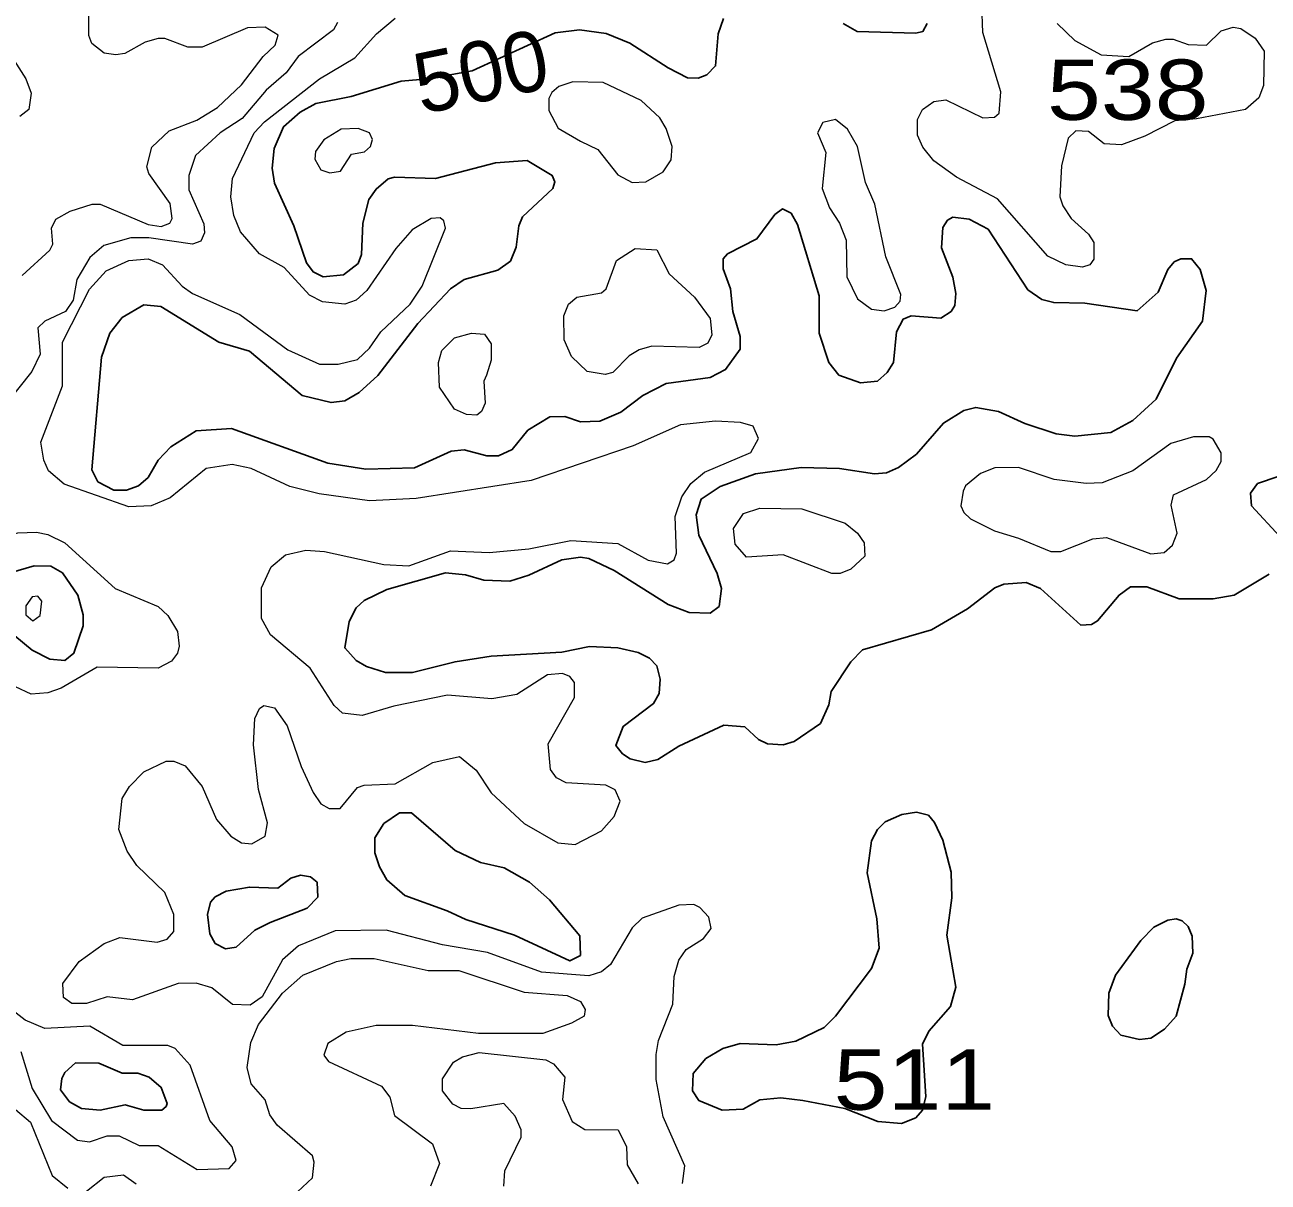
# Model space of a CAD drawing. Extents: x 577 to 602.9, y 7483.8 to 7511.6.
# Drawn here: x 593.545 to 595.194, y 7502.926 to 7504.461 of the extents above; entities that cross this region are included whole.
import ezdxf
from ezdxf.enums import TextEntityAlignment as Align

# ---------------------------------------------------------------- set-up
doc = ezdxf.new("R2010")
doc.units = 0
doc.header["$LTSCALE"] = 0.032
doc.layers.add('1', color=7, linetype='Continuous', lineweight=25)
doc.layers.add('2', color=7, linetype='Continuous', lineweight=13)
doc.layers.add('61', color=7, linetype='Continuous')

msp = doc.modelspace()

# ---------------------------------------------------------------- linework, layer by layer
at = {"layer": '1'}
for points in [[(594.2482, 7504.4499), (594.2803, 7504.4542), (594.316, 7504.4492), (594.3474, 7504.4363), (594.398, 7504.4035), (594.4237, 7504.3906), (594.438, 7504.3899), (594.4494, 7504.3942), (594.4608, 7504.4063), (594.4645, 7504.4489), (594.4712, 7504.4693)], [(594.6301, 7504.4623), (594.6484, 7504.452), (594.7263, 7504.4496), (594.7359, 7504.452), (594.7414, 7504.4623)], [(593.9017, 7504.1943), (593.8763, 7504.2508), (593.8731, 7504.2707), (593.8755, 7504.2969), (593.8882, 7504.3255), (593.91, 7504.3448), (593.9307, 7504.3562), (593.9778, 7504.3655), (594.0442, 7504.3862), (594.0795, 7504.3891), (594.1381, 7504.3998), (594.2482, 7504.4499)], [(594.875, 7504.1092), (594.8225, 7504.1896), (594.7971, 7504.2031), (594.7756, 7504.2055), (594.7685, 7504.2015), (594.7621, 7504.1919), (594.7605, 7504.1649), (594.7756, 7504.1259), (594.7796, 7504.1045), (594.778, 7504.0886), (594.7732, 7504.0806), (594.7597, 7504.0719), (594.72, 7504.075), (594.7096, 7504.0703), (594.7009, 7504.0536), (594.6969, 7504.013), (594.6882, 7503.9995), (594.6754, 7503.9884), (594.6532, 7503.986), (594.6245, 7503.9963), (594.611, 7504.013), (594.5983, 7504.052), (594.5983, 7504.1013), (594.5697, 7504.1959), (594.5609, 7504.211), (594.5498, 7504.2166), (594.5395, 7504.2094), (594.5156, 7504.1768), (594.4766, 7504.157), (594.4711, 7504.1506), (594.4711, 7504.1371), (594.4806, 7504.1108), (594.4838, 7504.0806), (594.4933, 7504.0472), (594.4933, 7504.0305), (594.4742, 7504.0035), (594.4536, 7503.9931), (594.3955, 7503.9852), (594.3645, 7503.9693), (594.3351, 7503.947), (594.3073, 7503.9351), (594.2818, 7503.9343), (594.2611, 7503.9415), (594.2413, 7503.9407), (594.2118, 7503.9232), (594.1912, 7503.8977), (594.1729, 7503.889), (594.1578, 7503.889), (594.1276, 7503.8969), (594.1101, 7503.8953), (594.0616, 7503.8731), (593.9971, 7503.8715), (593.947, 7503.8794), (593.819, 7503.9256), (593.7721, 7503.9224), (593.7387, 7503.9009), (593.722, 7503.8834), (593.7085, 7503.8604), (593.6958, 7503.8492), (593.6799, 7503.8437), (593.6632, 7503.8437), (593.6417, 7503.8548), (593.6337, 7503.8707), (593.6465, 7504.0202), (593.6576, 7504.052), (593.6743, 7504.0727), (593.7029, 7504.0894), (593.7252, 7504.087), (593.8023, 7504.0401), (593.8429, 7504.0281), (593.9129, 7503.9693), (593.951, 7503.9597), (593.9693, 7503.9621), (593.9884, 7503.9733), (594.013, 7503.9955), (594.0663, 7504.0647), (594.1093, 7504.1108), (594.1276, 7504.1228), (594.1721, 7504.1355), (594.1888, 7504.1474), (594.1967, 7504.1657), (594.1999, 7504.1943), (594.2047, 7504.2063), (594.2452, 7504.2436), (594.2476, 7504.2524), (594.2444, 7504.2611), (594.211, 7504.281), (594.1689, 7504.2778), (594.0894, 7504.2571), (594.0353, 7504.2587), (594.0266, 7504.2564), (594.0107, 7504.2428), (594.0011, 7504.2293), (593.9932, 7504.1975), (593.9916, 7504.1562), (593.9868, 7504.1442), (593.9677, 7504.1291), (593.9407, 7504.1267), (593.9272, 7504.1331), (593.9184, 7504.145), (593.9017, 7504.1943)], [(595.0754, 7503.6997), (595.0325, 7503.7156), (595.011, 7503.7156), (594.9959, 7503.7045), (594.9673, 7503.6703), (594.9593, 7503.6655), (594.945, 7503.6647), (594.8917, 7503.7132), (594.8726, 7503.7212), (594.8432, 7503.7188), (594.8313, 7503.714), (594.7947, 7503.6862), (594.747, 7503.6584), (594.6555, 7503.6321), (594.6404, 7503.6162), (594.6142, 7503.5765), (594.611, 7503.559), (594.5999, 7503.5343), (594.5649, 7503.5105), (594.5506, 7503.5057), (594.5299, 7503.5073), (594.518, 7503.5129), (594.4997, 7503.5296), (594.4719, 7503.5319), (594.4122, 7503.5041), (594.3844, 7503.4866), (594.3677, 7503.4826), (594.3478, 7503.4874), (594.3375, 7503.4938), (594.3287, 7503.5049), (594.3383, 7503.5304), (594.3788, 7503.5606), (594.386, 7503.5741), (594.3876, 7503.5932), (594.3828, 7503.6107), (594.3733, 7503.621), (594.3582, 7503.6282), (594.3311, 7503.6345), (594.2937, 7503.6361), (594.2572, 7503.629), (594.1633, 7503.6234), (594.1156, 7503.6162), (594.0592, 7503.6019), (594.0234, 7503.6019), (593.9979, 7503.6099), (593.9844, 7503.6178), (593.9693, 7503.6345), (593.9749, 7503.6695), (593.9844, 7503.6878), (593.9948, 7503.6973), (594.025, 7503.7117), (594.1029, 7503.7339), (594.1291, 7503.7315), (594.1538, 7503.7244), (594.188, 7503.7228), (594.2134, 7503.7307), (594.2572, 7503.7514), (594.2818, 7503.7546), (594.2929, 7503.753), (594.3263, 7503.7371), (594.3979, 7503.6918), (594.4257, 7503.6814), (594.4536, 7503.6806), (594.4655, 7503.6894), (594.4687, 7503.7132), (594.4631, 7503.7331), (594.4385, 7503.784), (594.4353, 7503.8111), (594.4416, 7503.8317), (594.4671, 7503.8484), (594.514, 7503.8651), (594.5744, 7503.8739), (594.6253, 7503.8723), (594.6715, 7503.8651), (594.6874, 7503.8667), (594.7033, 7503.8739), (594.7271, 7503.8914), (594.7629, 7503.9327), (594.7899, 7503.9494), (594.8058, 7503.9534), (594.8361, 7503.9478), (594.871, 7503.9319), (594.9124, 7503.9184), (594.937, 7503.9152), (594.9848, 7503.92), (595.0142, 7503.9359), (595.0452, 7503.9645), (595.0722, 7504.0186), (595.1064, 7504.0679), (595.1112, 7504.1084), (595.1032, 7504.1363), (595.0921, 7504.1506), (595.0778, 7504.1506), (595.069, 7504.1466), (595.0603, 7504.1363), (595.0476, 7504.1061), (595.0197, 7504.0814), (594.9506, 7504.0917), (594.9092, 7504.0925), (594.8933, 7504.0965), (594.875, 7504.1092)], [(595.2066, 7503.8619), (595.1796, 7503.8524), (595.17, 7503.8397), (595.1716, 7503.823), (595.209, 7503.7824)], [(595.1947, 7503.7323), (595.1486, 7503.7045), (595.1207, 7503.6997), (595.0754, 7503.6997)]]:
    msp.add_lwpolyline(points, dxfattribs=at)
for points in [[(593.5155, 7503.6727), (593.532, 7503.6504), (593.555, 7503.6313), (593.5781, 7503.6194), (593.598, 7503.6178), (593.6099, 7503.6274), (593.6226, 7503.6639), (593.6226, 7503.6783), (593.6155, 7503.7045), (593.5948, 7503.7339), (593.5797, 7503.7427), (593.5574, 7503.7435), (593.5256, 7503.7339), (593.5113, 7503.718), (593.5097, 7503.7013)], [(594.1051, 7503.2857), (594.1299, 7503.2743), (594.1943, 7503.2536), (594.2675, 7503.2194), (594.2818, 7503.2266), (594.281, 7503.2528), (594.2405, 7503.3005), (594.2142, 7503.3236), (594.1808, 7503.3427), (594.149, 7503.3498), (594.1156, 7503.3658), (594.0576, 7503.4158), (594.0417, 7503.4158), (594.021, 7503.4015), (594.0091, 7503.3825), (594.0091, 7503.3626), (594.0154, 7503.3443), (594.025, 7503.3268), (594.0488, 7503.3061)], [(594.4973, 7503.0229), (594.5197, 7503.035), (594.5474, 7503.0377), (594.5765, 7503.0344), (594.6323, 7503.0238), (594.6762, 7503.0063), (594.7072, 7503.0039), (594.7263, 7503.0111), (594.7351, 7503.0214), (594.7398, 7503.0397), (594.7351, 7503.1089), (594.7438, 7503.1264), (594.7724, 7503.159), (594.7796, 7503.1845), (594.7677, 7503.2536), (594.774, 7503.3029), (594.7732, 7503.3371), (594.7621, 7503.3793), (594.751, 7503.4031), (594.743, 7503.4127), (594.7271, 7503.4166), (594.708, 7503.4135), (594.6858, 7503.4039), (594.6754, 7503.3936), (594.6675, 7503.3785), (594.6619, 7503.3363), (594.6746, 7503.2751), (594.6778, 7503.2361), (594.6675, 7503.2091), (594.6198, 7503.1463), (594.6047, 7503.1312), (594.5673, 7503.1129), (594.541, 7503.1081), (594.4933, 7503.1097), (594.4703, 7503.1033), (594.448, 7503.0898), (594.4313, 7503.0699), (594.4305, 7503.0469), (594.4385, 7503.0342), (594.4695, 7503.0214)], [(593.8703, 7503.2704), (593.9192, 7503.2894), (593.9335, 7503.3037), (593.9327, 7503.3236), (593.924, 7503.3308), (593.9105, 7503.3332), (593.8977, 7503.3292), (593.8803, 7503.3157), (593.8429, 7503.3172), (593.8119, 7503.3117), (593.7976, 7503.3045), (593.7912, 7503.2974), (593.7872, 7503.2807), (593.7904, 7503.2552), (593.7976, 7503.2425), (593.8111, 7503.2353), (593.8254, 7503.2377), (593.85, 7503.26)], [(595.0831, 7503.1884), (595.0857, 7503.2083), (595.0937, 7503.2298), (595.0929, 7503.252), (595.0873, 7503.2648), (595.0794, 7503.2727), (595.0714, 7503.2751), (595.0603, 7503.2735), (595.042, 7503.264), (595.0245, 7503.2465), (594.9911, 7503.2004), (594.9824, 7503.1765), (594.9816, 7503.1471), (594.9871, 7503.1328), (594.9983, 7503.1208), (595.0229, 7503.1153), (595.038, 7503.1169), (595.0563, 7503.1288), (595.0714, 7503.1463)], [(593.6431, 7503.0839), (593.6743, 7503.0707), (593.695, 7503.0707), (593.7101, 7503.0652), (593.726, 7503.0517), (593.7339, 7503.0302), (593.7323, 7503.0262), (593.7268, 7503.0214), (593.7029, 7503.0214), (593.6783, 7503.0286), (593.6449, 7503.0214), (593.6202, 7503.0238), (593.6043, 7503.0326), (593.5924, 7503.0485), (593.594, 7503.0636), (593.598, 7503.0715), (593.6123, 7503.0843)]]:
    msp.add_lwpolyline(points, close=True, dxfattribs=at)
at = {"layer": '2'}
for points in [[(594.914, 7504.4623), (594.937, 7504.44), (594.972, 7504.421), (595.0086, 7504.4186), (595.0404, 7504.4369), (595.0579, 7504.4416), (595.0674, 7504.4416), (595.0873, 7504.4345), (595.112, 7504.4337), (595.1311, 7504.4528), (595.147, 7504.4575), (595.1573, 7504.4559), (595.1764, 7504.4432), (595.1883, 7504.4257), (595.1875, 7504.3804), (595.1812, 7504.3637), (595.1637, 7504.3486), (595.0985, 7504.3359), (595.0698, 7504.3335), (595.0302, 7504.3132), (594.9993, 7504.3017), (594.9763, 7504.3029), (594.9553, 7504.3192), (594.9386, 7504.32), (594.9283, 7504.3104), (594.9195, 7504.2738), (594.9172, 7504.2325), (594.9211, 7504.2206), (594.9323, 7504.2039), (594.9553, 7504.1832), (594.9625, 7504.1721), (594.9625, 7504.1498), (594.9569, 7504.1426), (594.9474, 7504.1395), (594.9251, 7504.1426), (594.9013, 7504.1538), (594.8345, 7504.2301), (594.7804, 7504.2587), (594.7502, 7504.2802), (594.7359, 7504.2985), (594.7287, 7504.3144), (594.7287, 7504.3351), (594.7351, 7504.3486), (594.7502, 7504.3589), (594.7661, 7504.3613), (594.8154, 7504.3375), (594.8305, 7504.3383), (594.8368, 7504.3438), (594.8392, 7504.3717), (594.8154, 7504.4504), (594.8138, 7504.487)], [(593.9598, 7504.4639), (593.9542, 7504.4543), (593.9073, 7504.4186), (593.8914, 7504.3971), (593.8651, 7504.374), (593.8333, 7504.3367), (593.8039, 7504.3176), (593.7713, 7504.2874), (593.7626, 7504.2611), (593.7626, 7504.242), (593.7824, 7504.1967), (593.7832, 7504.1848), (593.7785, 7504.1737), (593.7673, 7504.1697), (593.7093, 7504.1784), (593.6854, 7504.1784), (593.6497, 7504.1681), (593.6314, 7504.1522), (593.6139, 7504.1228), (593.6091, 7504.0957), (593.5988, 7504.0806), (593.5717, 7504.0679), (593.5622, 7504.0591), (593.5654, 7504.0242), (593.5542, 7504.0011), (593.5216, 7503.9597)], [(593.5415, 7504.1283), (593.5781, 7504.1617), (593.5821, 7504.1697), (593.5805, 7504.1911), (593.586, 7504.2031), (593.6051, 7504.2134), (593.6345, 7504.223), (593.6449, 7504.223), (593.7085, 7504.1959), (593.726, 7504.1935), (593.7371, 7504.1975), (593.7403, 7504.2039), (593.7379, 7504.2237), (593.7093, 7504.2635), (593.7069, 7504.2723), (593.7133, 7504.2985), (593.7363, 7504.32), (593.7729, 7504.3343), (593.8007, 7504.351), (593.8325, 7504.3812), (593.8612, 7504.4186), (593.8771, 7504.4337), (593.881, 7504.4472), (593.8636, 7504.4575), (593.8405, 7504.4567), (593.7801, 7504.4313), (593.761, 7504.4313), (593.7308, 7504.4424), (593.722, 7504.4424), (593.7045, 7504.4377), (593.6775, 7504.4225), (593.6656, 7504.421), (593.6504, 7504.4233), (593.6337, 7504.4361), (593.6298, 7504.4464), (593.6298, 7504.4726)], [(593.8588, 7503.6735), (593.8588, 7503.714), (593.8715, 7503.7419), (593.8906, 7503.7578), (593.9176, 7503.7641), (593.9423, 7503.7625), (594.021, 7503.7451), (594.0544, 7503.7435), (594.1093, 7503.7633), (594.1609, 7503.761), (594.2134, 7503.7657), (594.2691, 7503.7769), (594.3311, 7503.7729), (594.3717, 7503.7506), (594.3971, 7503.7458), (594.4059, 7503.7514), (594.409, 7503.7602), (594.4075, 7503.8087), (594.4162, 7503.8349), (594.4281, 7503.8524), (594.4464, 7503.8675), (594.5076, 7503.8937), (594.518, 7503.912), (594.5108, 7503.9287), (594.4941, 7503.9335), (594.4607, 7503.9351), (594.4146, 7503.9303), (594.3518, 7503.9025), (594.2166, 7503.8564), (594.0639, 7503.8325), (594.0019, 7503.8293), (593.9351, 7503.8389), (593.8962, 7503.8484), (593.8453, 7503.8723), (593.8198, 7503.8778), (593.7856, 7503.8723), (593.7379, 7503.8333), (593.7125, 7503.823), (593.683, 7503.8214), (593.5972, 7503.8516), (593.5765, 7503.8691), (593.5701, 7503.8834), (593.5662, 7503.9073), (593.5948, 7503.982), (593.5948, 7504.0401), (593.6306, 7504.11), (593.6528, 7504.1347), (593.683, 7504.1482), (593.7085, 7504.1506), (593.7276, 7504.1426), (593.7538, 7504.114), (593.7673, 7504.1045), (593.8302, 7504.0766), (593.8938, 7504.0297), (593.9359, 7504.0106), (593.9606, 7504.0106), (593.986, 7504.017), (594.0019, 7504.0321), (594.017, 7504.0536), (594.056, 7504.0902), (594.0719, 7504.114), (594.1029, 7504.1911), (594.1005, 7504.2007), (594.0957, 7504.2047), (594.0838, 7504.2039), (594.0584, 7504.1888), (594.0369, 7504.1641), (593.9987, 7504.1084), (593.9844, 7504.0957), (593.9693, 7504.0902), (593.9399, 7504.0933), (593.9224, 7504.1021), (593.889, 7504.1387), (593.8564, 7504.157), (593.831, 7504.1864), (593.8222, 7504.2078), (593.8182, 7504.2325), (593.8206, 7504.2571), (593.8492, 7504.3176), (593.8628, 7504.3319), (593.9359, 7504.3891), (593.9828, 7504.417), (594.0115, 7504.4488), (594.0361, 7504.4695)], [(593.5216, 7504.4281), (593.5463, 7504.3891), (593.5534, 7504.3701), (593.5503, 7504.3486), (593.5383, 7504.339)], [(594.4218, 7503.2345), (594.4448, 7503.2489), (594.4552, 7503.2624), (594.452, 7503.2775), (594.4401, 7503.2902), (594.4321, 7503.2942), (594.4122, 7503.2934), (594.3637, 7503.2759), (594.3502, 7503.2632), (594.3216, 7503.2147), (594.3096, 7503.2051), (594.2929, 7503.1996), (594.2301, 7503.2043), (594.1586, 7503.2306), (594.0989, 7503.2409), (594.0242, 7503.26), (593.9566, 7503.2592), (593.9081, 7503.2393), (593.8866, 7503.221), (593.8596, 7503.1717), (593.8437, 7503.1606), (593.8206, 7503.1614), (593.7928, 7503.1837), (593.7721, 7503.19), (593.7483, 7503.1892), (593.6878, 7503.1678), (593.6544, 7503.1717), (593.6266, 7503.163), (593.6075, 7503.163), (593.5964, 7503.1709), (593.5956, 7503.1892), (593.617, 7503.2186), (593.6504, 7503.2425), (593.6711, 7503.2505), (593.7204, 7503.2441), (593.7339, 7503.2481), (593.7427, 7503.2584), (593.7427, 7503.2807), (593.7308, 7503.3101), (593.6934, 7503.3459), (593.6807, 7503.365), (593.6695, 7503.3936), (593.6743, 7503.4349), (593.6838, 7503.4508), (593.7029, 7503.4699), (593.7323, 7503.4842), (593.7427, 7503.4842), (593.7578, 7503.4779), (593.7801, 7503.4508), (593.7991, 7503.4071), (593.8182, 7503.3848), (593.8325, 7503.3761), (593.8461, 7503.3745), (593.8636, 7503.3848), (593.8667, 7503.4023), (593.8548, 7503.4469), (593.8484, 7503.5057), (593.85, 7503.5407), (593.8564, 7503.5542), (593.862, 7503.5582), (593.8763, 7503.555), (593.893, 7503.5311), (593.9113, 7503.4771), (593.9272, 7503.4429), (593.9375, 7503.4278), (593.9486, 7503.4214), (593.963, 7503.4214), (593.986, 7503.4492), (593.9948, 7503.4524), (594.0361, 7503.454), (594.0862, 7503.4826), (594.1212, 7503.4906), (594.1435, 7503.4723), (594.1633, 7503.4421), (594.2071, 7503.4015), (594.2516, 7503.3761), (594.2747, 7503.3737), (594.3096, 7503.392), (594.3263, 7503.4111), (594.3343, 7503.431), (594.3279, 7503.4461), (594.3152, 7503.4524), (594.2627, 7503.4556), (594.25, 7503.462), (594.2421, 7503.4731), (594.2389, 7503.5073), (594.2739, 7503.5685), (594.2739, 7503.5884), (594.2675, 7503.5964), (594.258, 7503.6003), (594.2381, 7503.5987), (594.1975, 7503.5725), (594.1641, 7503.5669), (594.1053, 7503.5717), (594.0345, 7503.5574), (593.9924, 7503.5447), (593.9661, 7503.5478), (593.955, 7503.5582), (593.9232, 7503.6075), (593.8707, 7503.652), (593.8588, 7503.6735)], [(593.9065, 7502.9133), (593.9264, 7502.9316), (593.9288, 7502.9523), (593.9264, 7502.961), (593.8795, 7503.0016), (593.8699, 7503.0151), (593.8636, 7503.035), (593.8453, 7503.0564), (593.8397, 7503.0779), (593.8445, 7503.1113), (593.8548, 7503.1352), (593.8866, 7503.1765), (593.9136, 7503.2004), (593.9582, 7503.2186), (593.9773, 7503.2226), (594.0083, 7503.2226), (594.0798, 7503.2067), (594.1204, 7503.2067), (594.2071, 7503.1781), (594.2643, 7503.1733), (594.2818, 7503.1654), (594.2882, 7503.155), (594.2866, 7503.1463), (594.2699, 7503.1367), (594.2317, 7503.1232), (594.1466, 7503.1232), (594.0592, 7503.1336), (594.0107, 7503.1336), (593.9709, 7503.1248), (593.947, 7503.1097), (593.9415, 7503.0946), (593.9478, 7503.0859), (594.0178, 7503.0532), (594.0289, 7503.0389), (594.0353, 7503.0143), (594.0854, 7502.9769), (594.0949, 7502.9507), (594.083, 7502.9205)], [(594.417, 7502.9244), (594.4202, 7502.9475), (594.3916, 7503.0127), (594.382, 7503.062), (594.382, 7503.0954), (594.3852, 7503.1137), (594.4043, 7503.1622), (594.4059, 7503.1988), (594.4122, 7503.2202), (594.4218, 7503.2345)], [(593.5399, 7503.0994), (593.555, 7503.0501), (593.5805, 7503.0079), (593.6147, 7502.9817), (593.6306, 7502.9793), (593.6544, 7502.9872), (593.6703, 7502.9872), (593.6966, 7502.9745), (593.722, 7502.9745), (593.7737, 7502.9427), (593.8158, 7502.9443), (593.8254, 7502.9546), (593.8198, 7502.9729), (593.7904, 7503.0079), (593.7642, 7503.0811), (593.7443, 7503.1033), (593.7347, 7503.1073), (593.6751, 7503.1073), (593.6314, 7503.1328), (593.5717, 7503.1296), (593.5455, 7503.1407), (593.52, 7503.1606)], [(594.18, 7502.9205), (594.1816, 7502.9411), (594.2031, 7502.9857), (594.2031, 7502.9952), (594.1951, 7503.0135), (594.18, 7503.0302), (594.1363, 7503.023), (594.1236, 7503.0238), (594.1124, 7503.0294), (594.0989, 7503.0469), (594.0989, 7503.0628), (594.1132, 7503.0851), (594.1252, 7503.0922), (594.1474, 7503.0978), (594.2357, 7503.0882), (594.246, 7503.0827), (594.2611, 7503.0652), (594.258, 7503.0358), (594.2707, 7503.0063), (594.2874, 7502.996), (594.3319, 7502.9952), (594.343, 7502.9729), (594.3438, 7502.9491), (594.3582, 7502.9236)], [(593.5328, 7503.0222), (593.5526, 7503.0055), (593.5813, 7502.9348), (593.6019, 7502.9181)], [(593.6266, 7502.9141), (593.6504, 7502.9324), (593.6759, 7502.9356), (593.6926, 7502.9236)]]:
    msp.add_lwpolyline(points, dxfattribs=at)
for points in [[(594.2818, 7504.3064), (594.3049, 7504.2953), (594.3311, 7504.2619), (594.3502, 7504.2516), (594.3685, 7504.2524), (594.3916, 7504.2659), (594.4019, 7504.2818), (594.4035, 7504.2993), (594.3955, 7504.3231), (594.3868, 7504.3375), (594.3621, 7504.3605), (594.312, 7504.3844), (594.2715, 7504.3852), (594.2532, 7504.3788), (594.2436, 7504.3709), (594.2397, 7504.3629), (594.2397, 7504.347), (594.2524, 7504.3239)], [(594.6253, 7504.1975), (594.6341, 7504.1752), (594.6349, 7504.1267), (594.6492, 7504.0973), (594.6675, 7504.0838), (594.6842, 7504.0814), (594.6985, 7504.0862), (594.7056, 7504.0941), (594.7064, 7504.1029), (594.6866, 7504.153), (594.6722, 7504.223), (594.6595, 7504.2516), (594.6492, 7504.2993), (594.6357, 7504.3223), (594.6198, 7504.3351), (594.6031, 7504.3311), (594.5959, 7504.3176), (594.607, 7504.2913), (594.6023, 7504.2436), (594.6118, 7504.2182)], [(594.0019, 7504.3176), (593.9868, 7504.3231), (593.9645, 7504.3223), (593.9415, 7504.308), (593.9303, 7504.2929), (593.9296, 7504.2826), (593.9375, 7504.2683), (593.9494, 7504.2643), (593.9637, 7504.2667), (593.9781, 7504.289), (593.9956, 7504.2921), (594.0035, 7504.2993), (594.0059, 7504.3088)], [(594.3295, 7504.1482), (594.3542, 7504.1641), (594.3828, 7504.1625), (594.3995, 7504.1307), (594.4329, 7504.0997), (594.4536, 7504.0711), (594.456, 7504.0496), (594.4504, 7504.0385), (594.4393, 7504.0329), (594.3764, 7504.0345), (594.3597, 7504.0297), (594.3462, 7504.0218), (594.3248, 7503.9995), (594.3144, 7503.9971), (594.2906, 7504.0011), (594.2699, 7504.021), (594.2603, 7504.0432), (594.2596, 7504.075), (594.2659, 7504.0902), (594.277, 7504.0997), (594.3096, 7504.1053), (594.316, 7504.1108)], [(594.157, 7503.9963), (594.1538, 7503.9884), (594.1554, 7503.959), (594.1506, 7503.9478), (594.1443, 7503.9431), (594.1307, 7503.9438), (594.1148, 7503.951), (594.0949, 7503.9804), (594.0934, 7504.013), (594.0981, 7504.0289), (594.1148, 7504.0456), (594.1371, 7504.052), (594.1546, 7504.0504), (594.1633, 7504.0377), (594.1633, 7504.0162)], [(594.8623, 7503.78), (594.9052, 7503.7625), (594.9188, 7503.7625), (594.9609, 7503.7792), (594.9792, 7503.7808), (595.038, 7503.7594), (595.0555, 7503.761), (595.0667, 7503.7705), (595.073, 7503.7864), (595.0651, 7503.8238), (595.0682, 7503.8373), (595.112, 7503.858), (595.1247, 7503.8699), (595.1311, 7503.8818), (595.1311, 7503.893), (595.1207, 7503.9112), (595.1152, 7503.9144), (595.0945, 7503.9144), (595.0643, 7503.9057), (595.0142, 7503.8691), (594.9736, 7503.8532), (594.9521, 7503.8524), (594.91, 7503.858), (594.8623, 7503.8739), (594.8313, 7503.8731), (594.8122, 7503.8659), (594.7923, 7503.8492), (594.7891, 7503.8421), (594.786, 7503.823), (594.7899, 7503.8142), (594.7987, 7503.8055), (594.8305, 7503.7896)], [(594.6325, 7503.7999), (594.6492, 7503.7864), (594.6579, 7503.7737), (594.6587, 7503.7562), (594.6404, 7503.7387), (594.6261, 7503.7331), (594.615, 7503.7331), (594.5506, 7503.7578), (594.5021, 7503.7546), (594.487, 7503.7721), (594.4846, 7503.7928), (594.4981, 7503.8126), (594.5196, 7503.8198), (594.5752, 7503.819)], [(593.5041, 7503.6552), (593.4755, 7503.7061), (593.4715, 7503.7164), (593.4731, 7503.7307), (593.4914, 7503.7633), (593.5105, 7503.78), (593.5359, 7503.7872), (593.5606, 7503.788), (593.5757, 7503.7848), (593.598, 7503.7737), (593.6648, 7503.7132), (593.722, 7503.6894), (593.7347, 7503.6775), (593.7475, 7503.656), (593.7498, 7503.6369), (593.7475, 7503.6274), (593.7395, 7503.617), (593.722, 7503.6075), (593.6409, 7503.6091), (593.5932, 7503.5812), (593.5757, 7503.5749), (593.5534, 7503.5733), (593.5328, 7503.5828), (593.5161, 7503.6003)], [(593.5463, 7503.6902), (593.5463, 7503.6783), (593.5558, 7503.6703), (593.5654, 7503.6775), (593.5677, 7503.6965), (593.5622, 7503.7029), (593.555, 7503.7021)]]:
    msp.add_lwpolyline(points, close=True, dxfattribs=at)

# ---------------------------------------------------------------- texts
at = {"layer": '61'}
msp.add_text('500', height=0.08, rotation=11.68, dxfattribs=at).set_placement((594.1579, 7504.36), align=Align.CENTER)
at = {"layer": '61', "width": 1.2}
for s, p in [('538', (595.0074, 7504.3347)), ('511', (594.7245, 7503.022))]:
    msp.add_text(s, height=0.08, dxfattribs=at).set_placement(p, align=Align.CENTER)

doc.saveas('drawing.dxf')
